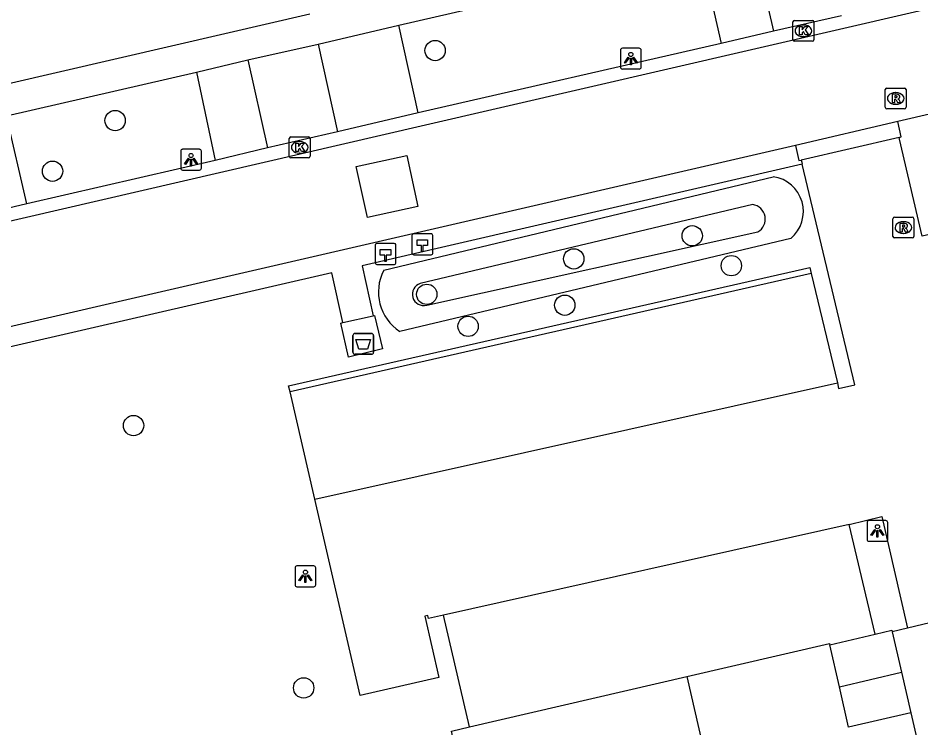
# Model space of a CAD drawing. Extents: x 156414 to 157775, y 382335 to 383765.
# Drawn here: x 157232.85 to 157276.22, y 383180.07 to 383214.17 of the extents above; entities that cross this region are included whole.
import ezdxf

# ---------------------------------------------------------------- set-up
doc = ezdxf.new("R2010")
doc.units = 0
for name, color, linetype in [('IMGEO_Afval_apart_plaats', 7, 'Continuous'), ('IMGEO_Boom', 7, 'Continuous'), ('IMGEO_Grasland_agrarisch', 7, 'Continuous'), ('IMGEO_Groenvoorziening', 7, 'Continuous'), ('IMGEO_Hectometerpaal', 7, 'Continuous'), ('IMGEO_Kolk', 7, 'Continuous'), ('IMGEO_Lichtpunt', 7, 'Continuous'), ('IMGEO_Pand', 7, 'Continuous'), ('IMGEO_Parkeervlak_halfverhard', 7, 'Continuous'), ('IMGEO_Parkeervlak_open', 7, 'Continuous'), ('IMGEO_Rijbaan_lokaal_gesloten', 7, 'Continuous'), ('IMGEO_Rijbaan_lokaal_halfverhard', 7, 'Continuous'), ('IMGEO_Rijbaan_lokaal_open', 7, 'Continuous'), ('IMGEO_Rioolput', 7, 'Continuous'), ('IMGEO_Voetpad_gesloten', 7, 'Continuous'), ('IMGEO_Voetpad_onverhard', 7, 'Continuous'), ('IMGEO_Voetpad_open', 7, 'Continuous')]:
    doc.layers.add(name, color=color, linetype=linetype)

msp = doc.modelspace()

# ---------------------------------------------------------------- linework, layer by layer
at = {"layer": 'IMGEO_Afval_apart_plaats'}
for p, q in [((157248.935, 383198.12), (157248.935, 383198.92)), ((157248.935, 383198.92), (157248.935, 383198.12)), ((157249.035, 383199.02), (157249.825, 383199.02)), ((157249.825, 383199.02), (157249.035, 383199.02)), ((157249.925, 383198.92), (157249.925, 383198.12)), ((157249.925, 383198.12), (157249.925, 383198.92)), ((157249.825, 383198.02), (157249.035, 383198.02)), ((157249.035, 383198.02), (157249.825, 383198.02))]:
    msp.add_line(p, q, dxfattribs=at)
msp.add_lwpolyline([(157249.078, 383198.734), (157249.782, 383198.734), (157249.633, 383198.264), (157249.227, 383198.264), (157249.078, 383198.734)], dxfattribs=at)
for centre, start, end in [((157249.035, 383198.92), 90, 180), ((157249.035, 383198.92), 90, 180), ((157249.825, 383198.92), 0, 90), ((157249.825, 383198.92), 360, 90), ((157249.035, 383198.12), 180, 270), ((157249.035, 383198.12), 180, 270), ((157249.825, 383198.12), 270, 0), ((157249.825, 383198.12), 270, 0)]:
    msp.add_arc(centre, 0.1, start, end, dxfattribs=at)
at = {"layer": 'IMGEO_Boom'}
for centre in [(157252.885, 383212.612), (157237.513, 383209.248), (157234.505, 383206.815), (157265.237, 383203.712), (157259.545, 383202.604), (157267.115, 383202.276), (157252.481, 383200.899), (157259.114, 383200.378), (157254.47, 383199.363), (157238.397, 383194.595), (157246.569, 383181.992)]:
    msp.add_circle(centre, 0.489, dxfattribs=at)
at = {"layer": 'IMGEO_Grasland_agrarisch'}
for points in [[(157250.417, 383202.053), (157269.129, 383206.551)], [(157269.973, 383203.587), (157251.182, 383199.12)]]:
    msp.add_lwpolyline(points, dxfattribs=at)
for centre, radius, start, end in [((157268.89, 383204.881), 1.687, 309.9291, 81.8595), ((157252.415, 383201.008), 2.255, 152.3932, 236.8438)]:
    msp.add_arc(centre, radius, start, end, dxfattribs=at)
at = {"layer": 'IMGEO_Groenvoorziening'}
for points in [[(157268.141, 383205.209), (157252.174, 383201.42)], [(157252.481, 383200.383), (157268.387, 383203.902)]]:
    msp.add_lwpolyline(points, dxfattribs=at)
for centre, radius, start, end in [((157268.044, 383204.514), 0.702, 299.237, 82.0817), ((157252.331, 383200.903), 0.541, 106.8915, 286.0909)]:
    msp.add_arc(centre, radius, start, end, dxfattribs=at)
at = {"layer": 'IMGEO_Hectometerpaal'}
for p, q in [((157251.772, 383203.719), (157251.772, 383202.878)), ((157251.772, 383203.719), (157251.772, 383202.878)), ((157252.688, 383203.803), (157251.847, 383203.803)), ((157252.688, 383203.803), (157251.847, 383203.803)), ((157252.772, 383202.887), (157252.772, 383203.728)), ((157252.772, 383202.887), (157252.772, 383203.728)), ((157250.004, 383203.254), (157250.004, 383202.413)), ((157250.004, 383203.254), (157250.004, 383202.413)), ((157250.92, 383203.338), (157250.079, 383203.338)), ((157250.92, 383203.338), (157250.079, 383203.338)), ((157251.004, 383202.422), (157251.004, 383203.263)), ((157251.004, 383202.422), (157251.004, 383203.263)), ((157251.856, 383202.803), (157252.697, 383202.803)), ((157251.856, 383202.803), (157252.697, 383202.803)), ((157250.088, 383202.338), (157250.929, 383202.338)), ((157250.088, 383202.338), (157250.929, 383202.338))]:
    msp.add_line(p, q, dxfattribs=at)
for points in [[(157252.297, 383202.947), (157252.237, 383202.947), (157252.237, 383203.252), (157252.017, 383203.252), (157252.017, 383203.521), (157252.517, 383203.521), (157252.517, 383203.252), (157252.297, 383203.252), (157252.297, 383202.947)], [(157250.529, 383202.482), (157250.469, 383202.482), (157250.469, 383202.787), (157250.249, 383202.787), (157250.249, 383203.056), (157250.749, 383203.056), (157250.749, 383202.787), (157250.529, 383202.787), (157250.529, 383202.482)]]:
    msp.add_lwpolyline(points, dxfattribs=at)
for centre, start, end in [((157251.85, 383203.725), 92.4484, 184.2845), ((157251.85, 383203.725), 92.4484, 184.2845), ((157252.694, 383203.725), 2.4484, 94.2845), ((157252.694, 383203.725), 2.4484, 94.2845), ((157250.082, 383203.26), 92.4484, 184.2845), ((157250.082, 383203.26), 92.4484, 184.2845), ((157250.926, 383203.26), 2.4484, 94.2845), ((157250.926, 383203.26), 2.4484, 94.2845), ((157251.85, 383202.881), 182.4484, 274.2845), ((157251.85, 383202.881), 182.4484, 274.2845), ((157252.694, 383202.881), 272.4484, 4.2845), ((157252.694, 383202.881), 272.4484, 4.2845), ((157250.082, 383202.416), 182.4484, 274.2845), ((157250.082, 383202.416), 182.4484, 274.2845), ((157250.926, 383202.416), 272.4484, 4.2845), ((157250.926, 383202.416), 272.4484, 4.2845)]:
    msp.add_arc(centre, 0.0779, start, end, dxfattribs=at)
at = {"layer": 'IMGEO_Kolk'}
for p, q in [((157270.075, 383213.133), (157270.075, 383213.985)), ((157270.15, 383214.059), (157271.002, 383214.059)), ((157271.076, 383213.985), (157271.076, 383213.133)), ((157270.563, 383213.839), (157270.588, 383213.839)), ((157271.002, 383213.059), (157270.15, 383213.059)), ((157270.586, 383213.279), (157270.561, 383213.279)), ((157245.877, 383207.533), (157245.877, 383208.385)), ((157245.952, 383208.459), (157246.804, 383208.459)), ((157246.878, 383208.385), (157246.878, 383207.533)), ((157246.365, 383208.239), (157246.39, 383208.239)), ((157246.804, 383207.459), (157245.952, 383207.459)), ((157246.388, 383207.679), (157246.363, 383207.679))]:
    msp.add_line(p, q, dxfattribs=at)
for points in [[(157270.075, 383213.133), (157270.075, 383213.985)], [(157270.15, 383214.059), (157271.002, 383214.059)], [(157271.076, 383213.985), (157271.076, 383213.133)], [(157270.396, 383213.759), (157270.519, 383213.759), (157270.519, 383213.608), (157270.649, 383213.759), (157270.813, 383213.759), (157270.667, 383213.608), (157270.82, 383213.359), (157270.668, 383213.359), (157270.583, 383213.523), (157270.519, 383213.456), (157270.519, 383213.359), (157270.396, 383213.359), (157270.396, 383213.759)], [(157271.002, 383213.059), (157270.15, 383213.059)], [(157245.877, 383207.533), (157245.877, 383208.385)], [(157245.952, 383208.459), (157246.804, 383208.459)], [(157246.878, 383208.385), (157246.878, 383207.533)], [(157246.198, 383208.159), (157246.321, 383208.159), (157246.321, 383208.008), (157246.451, 383208.159), (157246.615, 383208.159), (157246.469, 383208.008), (157246.622, 383207.759), (157246.47, 383207.759), (157246.385, 383207.923), (157246.321, 383207.856), (157246.321, 383207.759), (157246.198, 383207.759), (157246.198, 383208.159)], [(157246.804, 383207.459), (157245.952, 383207.459)]]:
    msp.add_lwpolyline(points, dxfattribs=at)
for centre, start, end in [((157270.152, 383213.983), 91.552, 178.448), ((157270.152, 383213.983), 91.552, 178.448), ((157271, 383213.983), 1.552, 88.448), ((157271, 383213.983), 1.552, 88.448), ((157270.152, 383213.135), 181.552, 268.448), ((157270.152, 383213.135), 181.552, 268.448), ((157271, 383213.135), 271.552, 358.448), ((157271, 383213.135), 271.552, 358.448), ((157245.954, 383208.383), 91.552, 178.448), ((157245.954, 383208.383), 91.552, 178.448), ((157246.802, 383208.383), 1.552, 88.448), ((157246.802, 383208.383), 1.552, 88.448), ((157245.954, 383207.535), 181.552, 268.448), ((157245.954, 383207.535), 181.552, 268.448), ((157246.802, 383207.535), 271.552, 358.448), ((157246.802, 383207.535), 271.552, 358.448)]:
    msp.add_arc(centre, 0.0765, start, end, dxfattribs=at)
for centre, major_axis, ratio, start_param, end_param in [((157270.562, 383213.559), (-0.387, 0.002), 0.722429, 4.712389, 7.853982), ((157270.587, 383213.559), (-0.39, 0.002), 0.717154, 1.570796, 4.712389), ((157246.364, 383207.959), (-0.387, 0.002), 0.722429, 4.712389, 7.853982), ((157246.389, 383207.959), (-0.39, 0.002), 0.717154, 1.570796, 4.712389)]:
    msp.add_ellipse(centre, major_axis=major_axis, ratio=ratio, start_param=start_param, end_param=end_param, dxfattribs=at)
at = {"layer": 'IMGEO_Lichtpunt'}
for p, q in [((157261.788, 383212.626), (157261.788, 383211.819)), ((157261.788, 383212.626), (157261.788, 383211.819)), ((157262.69, 383212.721), (157261.882, 383212.721)), ((157262.69, 383212.721), (157261.882, 383212.721)), ((157262.784, 383211.819), (157262.784, 383212.626)), ((157262.784, 383211.819), (157262.784, 383212.626)), ((157261.882, 383211.725), (157262.69, 383211.725)), ((157261.882, 383211.725), (157262.69, 383211.725)), ((157241.564, 383207.866), (157240.756, 383207.866)), ((157241.564, 383207.866), (157240.756, 383207.866)), ((157240.662, 383207.771), (157240.662, 383206.964)), ((157240.662, 383207.771), (157240.662, 383206.964)), ((157241.658, 383206.964), (157241.658, 383207.771)), ((157241.658, 383206.964), (157241.658, 383207.771)), ((157240.756, 383206.87), (157241.564, 383206.87)), ((157240.756, 383206.87), (157241.564, 383206.87)), ((157273.635, 383189.937), (157273.635, 383189.13)), ((157273.635, 383189.937), (157273.635, 383189.13)), ((157274.537, 383190.032), (157273.729, 383190.032)), ((157274.537, 383190.032), (157273.729, 383190.032)), ((157274.631, 383189.13), (157274.631, 383189.937)), ((157274.631, 383189.13), (157274.631, 383189.937)), ((157273.729, 383189.036), (157274.537, 383189.036)), ((157273.729, 383189.036), (157274.537, 383189.036)), ((157246.155, 383187.756), (157246.155, 383186.949)), ((157246.155, 383187.756), (157246.155, 383186.949)), ((157247.057, 383187.851), (157246.249, 383187.851)), ((157247.057, 383187.851), (157246.249, 383187.851)), ((157247.151, 383186.949), (157247.151, 383187.756)), ((157247.151, 383186.949), (157247.151, 383187.756)), ((157246.249, 383186.855), (157247.057, 383186.855)), ((157246.249, 383186.855), (157247.057, 383186.855))]:
    msp.add_line(p, q, dxfattribs=at)
for points in [[(157262.162, 383212.29), (157262.201, 383212.262), (157262.013, 383212), (157261.975, 383212.027), (157262.162, 383212.29)], [(157262.264, 383212.242), (157262.311, 383212.242), (157262.311, 383211.92), (157262.264, 383211.92), (157262.264, 383212.242)], [(157262.374, 383212.262), (157262.412, 383212.289), (157262.599, 383212.027), (157262.56, 383211.999), (157262.374, 383212.262)], [(157241.036, 383207.435), (157241.075, 383207.407), (157240.887, 383207.145), (157240.849, 383207.172), (157241.036, 383207.435)], [(157241.248, 383207.407), (157241.286, 383207.434), (157241.473, 383207.172), (157241.434, 383207.144), (157241.248, 383207.407)], [(157241.138, 383207.387), (157241.185, 383207.387), (157241.185, 383207.065), (157241.138, 383207.065), (157241.138, 383207.387)], [(157274.009, 383189.601), (157274.048, 383189.573), (157273.86, 383189.311), (157273.822, 383189.338), (157274.009, 383189.601)], [(157274.111, 383189.553), (157274.158, 383189.553), (157274.158, 383189.231), (157274.111, 383189.231), (157274.111, 383189.553)], [(157274.221, 383189.573), (157274.259, 383189.6), (157274.446, 383189.338), (157274.407, 383189.31), (157274.221, 383189.573)], [(157246.529, 383187.42), (157246.568, 383187.392), (157246.38, 383187.13), (157246.342, 383187.157), (157246.529, 383187.42)], [(157246.631, 383187.372), (157246.678, 383187.372), (157246.678, 383187.05), (157246.631, 383187.05), (157246.631, 383187.372)], [(157246.741, 383187.392), (157246.779, 383187.419), (157246.966, 383187.157), (157246.927, 383187.129), (157246.741, 383187.392)]]:
    msp.add_lwpolyline(points, dxfattribs=at)
for centre in [(157262.287, 383212.424), (157241.161, 383207.569), (157274.134, 383189.735), (157246.654, 383187.554)]:
    msp.add_circle(centre, 0.0994, dxfattribs=at)
for centre, start, end in [((157261.882, 383212.626), 90, 180), ((157261.882, 383212.626), 90, 180), ((157262.69, 383212.626), 0, 90), ((157262.69, 383212.626), 0, 90), ((157261.882, 383211.819), 180, 270), ((157261.882, 383211.819), 180, 270), ((157262.69, 383211.819), 270, 0), ((157262.69, 383211.819), 270, 360), ((157240.756, 383207.771), 90, 180), ((157240.756, 383207.771), 90, 180), ((157241.564, 383207.771), 0, 90), ((157241.564, 383207.771), 0, 90), ((157240.756, 383206.964), 180, 270), ((157240.756, 383206.964), 180, 270), ((157241.564, 383206.964), 270, 0), ((157241.564, 383206.964), 270, 360), ((157273.729, 383189.937), 90, 180), ((157273.729, 383189.937), 90, 180), ((157274.537, 383189.937), 0, 90), ((157274.537, 383189.937), 0, 90), ((157273.729, 383189.13), 180, 270), ((157273.729, 383189.13), 180, 270), ((157274.537, 383189.13), 270, 0), ((157274.537, 383189.13), 270, 360), ((157246.249, 383187.756), 90, 180), ((157246.249, 383187.756), 90, 180), ((157247.057, 383187.756), 0, 90), ((157247.057, 383187.756), 0, 90), ((157246.249, 383186.949), 180, 270), ((157246.249, 383186.949), 180, 270), ((157247.057, 383186.949), 270, 0), ((157247.057, 383186.949), 270, 360)]:
    msp.add_arc(centre, 0.0946, start, end, dxfattribs=at)
at = {"layer": 'IMGEO_Pand'}
for points in [[(157271.843, 383184.055), (157274.02, 383184.571)], [(157274.02, 383184.571), (157274.819, 383184.761), (157274.835, 383184.692)], [(157274.835, 383184.692), (157275.289, 383182.747)], [(157272.303, 383182.051), (157271.843, 383184.055)], [(157272.303, 383182.051), (157275.289, 383182.747)], [(157275.289, 383182.747), (157275.742, 383180.802)], [(157254.543, 383180.115), (157264.975, 383182.535)], [(157264.975, 383182.535), (157266.308, 383176.742)], [(157275.742, 383180.802), (157272.75, 383180.103), (157272.303, 383182.051)], [(157255.017, 383174.11), (157254.958, 383174.361), (157255.956, 383174.592), (157254.79, 383179.631), (157253.791, 383179.4), (157253.672, 383179.913), (157254.543, 383180.115)]]:
    msp.add_lwpolyline(points, dxfattribs=at)
at = {"layer": 'IMGEO_Parkeervlak_halfverhard'}
for points in [[(157270.951, 383201.897), (157272.207, 383196.644)], [(157247.104, 383191.054), (157245.913, 383196.208)], [(157274.02, 383184.571), (157272.78, 383189.835)], [(157254.543, 383180.115), (157253.283, 383185.486)], [(157264.975, 383182.535), (157271.827, 383184.124), (157271.843, 383184.055)]]:
    msp.add_lwpolyline(points, dxfattribs=at)
at = {"layer": 'IMGEO_Parkeervlak_open'}
for points in [[(157265.658, 383217.178), (157266.634, 383212.954)], [(157241.415, 383211.575), (157242.318, 383207.334)], [(157233.263, 383205.246), (157232.293, 383209.477)]]:
    msp.add_lwpolyline(points, dxfattribs=at)
at = {"layer": 'IMGEO_Rijbaan_lokaal_gesloten'}
for points in [[(157114.731, 383177.25), (157116.202, 383177.575), (157182.61, 383192.895), (157202.445, 383197.485), (157252.207, 383208.993), (157323.308, 383225.447), (157325.619, 383226.002)], [(157300.071, 383214.979), (157275.107, 383209.199)], [(157275.107, 383209.199), (157270.194, 383208.056)], [(157275.17, 383208.437), (157275.277, 383208.462), (157275.107, 383209.199)], [(157275.17, 383208.437), (157270.473, 383207.351)], [(157270.194, 383208.056), (157202.131, 383192.345)], [(157270.194, 383208.056), (157270.363, 383207.326), (157270.473, 383207.351)]]:
    msp.add_lwpolyline(points, dxfattribs=at)
at = {"layer": 'IMGEO_Rijbaan_lokaal_halfverhard'}
for points in [[(157278.042, 383203.246), (157277.853, 383204.068), (157276.284, 383203.699), (157275.188, 383208.359), (157275.17, 383208.437)], [(157270.473, 383207.351), (157270.496, 383207.254), (157270.521, 383207.15)], [(157272.207, 383196.644), (157272.27, 383196.38), (157273.049, 383196.556), (157270.521, 383207.15)], [(157247.104, 383191.054), (157272.207, 383196.644)], [(157253.283, 383185.486), (157252.562, 383185.326), (157252.53, 383185.472), (157252.384, 383185.438), (157253.063, 383182.499), (157249.281, 383181.632), (157247.104, 383191.054)], [(157272.78, 383189.835), (157274.342, 383190.219), (157275.585, 383184.867)], [(157272.78, 383189.835), (157253.283, 383185.486)], [(157281.928, 383186.378), (157275.585, 383184.867)]]:
    msp.add_lwpolyline(points, dxfattribs=at)
at = {"layer": 'IMGEO_Rijbaan_lokaal_open'}
for points in [[(157272.411, 383214.285), (157269.141, 383213.541)], [(157269.141, 383213.541), (157266.634, 383212.954)], [(157266.634, 383212.954), (157252.075, 383209.613)], [(157252.075, 383209.613), (157248.196, 383208.699)], [(157248.196, 383208.699), (157244.836, 383207.93)], [(157244.836, 383207.93), (157242.318, 383207.334)], [(157249.097, 383207.036), (157251.524, 383207.567), (157252.058, 383205.127), (157249.631, 383204.596), (157249.097, 383207.036)], [(157242.318, 383207.334), (157233.263, 383205.246)], [(157233.263, 383205.246), (157230.75, 383204.66)]]:
    msp.add_lwpolyline(points, dxfattribs=at)
at = {"layer": 'IMGEO_Rioolput'}
for p, q in [((157274.509, 383209.884), (157274.509, 383210.736)), ((157274.584, 383210.81), (157275.436, 383210.81)), ((157274.997, 383210.59), (157275.022, 383210.59)), ((157275.51, 383210.736), (157275.51, 383209.884)), ((157275.02, 383210.03), (157274.995, 383210.03)), ((157275.436, 383209.81), (157274.584, 383209.81)), ((157274.88, 383203.682), (157274.88, 383204.534)), ((157274.955, 383204.608), (157275.807, 383204.608)), ((157275.368, 383204.388), (157275.393, 383204.388)), ((157275.881, 383204.534), (157275.881, 383203.682)), ((157275.807, 383203.608), (157274.955, 383203.608)), ((157275.391, 383203.828), (157275.366, 383203.828))]:
    msp.add_line(p, q, dxfattribs=at)
for points in [[(157274.509, 383209.884), (157274.509, 383210.736)], [(157274.584, 383210.81), (157275.436, 383210.81)], [(157275.098, 383210.508), (157274.846, 383210.51), (157274.846, 383210.11)], [(157275.51, 383210.736), (157275.51, 383209.884)], [(157274.846, 383210.11), (157274.97, 383210.11), (157274.97, 383210.272), (157274.981, 383210.272)], [(157275.024, 383210.429), (157274.97, 383210.429), (157274.97, 383210.348)], [(157274.97, 383210.348), (157275.022, 383210.348)], [(157275.028, 383210.243), (157275.099, 383210.11), (157275.239, 383210.11), (157275.174, 383210.236)], [(157275.436, 383209.81), (157274.584, 383209.81)], [(157274.88, 383203.682), (157274.88, 383204.534)], [(157274.955, 383204.608), (157275.807, 383204.608)], [(157275.881, 383204.534), (157275.881, 383203.682)], [(157275.469, 383204.306), (157275.217, 383204.308), (157275.217, 383203.908)], [(157275.217, 383203.908), (157275.341, 383203.908), (157275.341, 383204.07), (157275.352, 383204.07)], [(157275.395, 383204.227), (157275.341, 383204.227), (157275.341, 383204.146)], [(157275.341, 383204.146), (157275.393, 383204.146)], [(157275.399, 383204.041), (157275.47, 383203.908), (157275.61, 383203.908), (157275.545, 383204.034)], [(157275.807, 383203.608), (157274.955, 383203.608)]]:
    msp.add_lwpolyline(points, dxfattribs=at)
for centre, radius, start, end in [((157274.586, 383210.734), 0.0765, 91.552, 178.448), ((157274.586, 383210.734), 0.0765, 91.552, 178.448), ((157275.097, 383210.398), 0.109, 350.3612, 89.416), ((157275.434, 383210.734), 0.0765, 1.552, 88.448), ((157275.434, 383210.734), 0.0765, 1.552, 88.448), ((157274.98, 383210.219), 0.0533, 26.0293, 88.6989), ((157275.006, 383210.537), 0.19, 274.7715, 282.9687), ((157275.03, 383210.333), 0.0964, 77.0061, 93.1865), ((157275.044, 383210.39), 0.0378, 276.6634, 79.6772), ((157275.095, 383210.398), 0.112, 277.5842, 350.9817), ((157275.079, 383210.183), 0.108, 29.5134, 73.7905), ((157274.586, 383209.886), 0.0765, 181.552, 268.448), ((157274.586, 383209.886), 0.0765, 181.552, 268.448), ((157275.434, 383209.886), 0.0765, 271.552, 358.448), ((157275.434, 383209.886), 0.0765, 271.552, 358.448), ((157274.957, 383204.532), 0.0765, 91.552, 178.448), ((157274.957, 383204.532), 0.0765, 91.552, 178.448), ((157275.805, 383204.532), 0.0765, 1.552, 88.448), ((157275.805, 383204.532), 0.0765, 1.552, 88.448), ((157275.351, 383204.017), 0.0533, 26.0293, 88.6989), ((157275.377, 383204.335), 0.19, 274.7715, 282.9687), ((157275.401, 383204.131), 0.0964, 77.0061, 93.1865), ((157275.415, 383204.188), 0.0378, 276.6634, 79.6772), ((157275.468, 383204.196), 0.109, 350.3612, 89.416), ((157275.466, 383204.196), 0.112, 277.5842, 350.9817), ((157275.45, 383203.981), 0.108, 29.5134, 73.7905), ((157274.957, 383203.684), 0.0765, 181.552, 268.448), ((157274.957, 383203.684), 0.0765, 181.552, 268.448), ((157275.805, 383203.684), 0.0765, 271.552, 358.448), ((157275.805, 383203.684), 0.0765, 271.552, 358.448)]:
    msp.add_arc(centre, radius, start, end, dxfattribs=at)
for centre, major_axis, ratio, start_param, end_param in [((157274.996, 383210.31), (-0.387, 0.002), 0.722429, 4.712389, 7.853982), ((157275.021, 383210.31), (-0.39, 0.002), 0.717154, 1.570796, 4.712389), ((157275.367, 383204.108), (-0.387, 0.002), 0.722429, 4.712389, 7.853982), ((157275.392, 383204.108), (-0.39, 0.002), 0.717154, 1.570796, 4.712389)]:
    msp.add_ellipse(centre, major_axis=major_axis, ratio=ratio, start_param=start_param, end_param=end_param, dxfattribs=at)
at = {"layer": 'IMGEO_Voetpad_gesloten'}
for points in [[(157245.913, 383196.208), (157245.843, 383196.51), (157270.882, 383202.184), (157270.951, 383201.897)], [(157270.951, 383201.897), (157245.913, 383196.208)], [(157249.91, 383199.875), (157249.97, 383199.889), (157250.356, 383198.281), (157248.724, 383197.876), (157248.353, 383199.52), (157248.459, 383199.544)], [(157248.459, 383199.544), (157249.91, 383199.875)]]:
    msp.add_lwpolyline(points, dxfattribs=at)
at = {"layer": 'IMGEO_Voetpad_onverhard'}
for points in [[(157275.585, 383184.867), (157274.835, 383184.692)], [(157275.742, 383180.802), (157276.765, 383176.353)]]:
    msp.add_lwpolyline(points, dxfattribs=at)
at = {"layer": 'IMGEO_Voetpad_open'}
for points in [[(157268.158, 383217.765), (157269.141, 383213.541)], [(157251.139, 383213.824), (157265.658, 383217.178)], [(157182.803, 383199.569), (157242.789, 383213.425), (157246.873, 383214.369)], [(157247.262, 383212.919), (157251.139, 383213.824)], [(157252.075, 383209.613), (157251.139, 383213.824)], [(157243.887, 383212.158), (157247.262, 383212.919)], [(157247.262, 383212.919), (157248.196, 383208.699)], [(157241.415, 383211.575), (157243.887, 383212.158)], [(157243.887, 383212.158), (157244.836, 383207.93)], [(157232.293, 383209.477), (157241.415, 383211.575)], [(157270.521, 383207.15), (157249.377, 383202.275), (157249.91, 383199.875)], [(157248.459, 383199.544), (157247.919, 383201.94), (157202.242, 383191.417)]]:
    msp.add_lwpolyline(points, dxfattribs=at)

doc.saveas('drawing.dxf')
